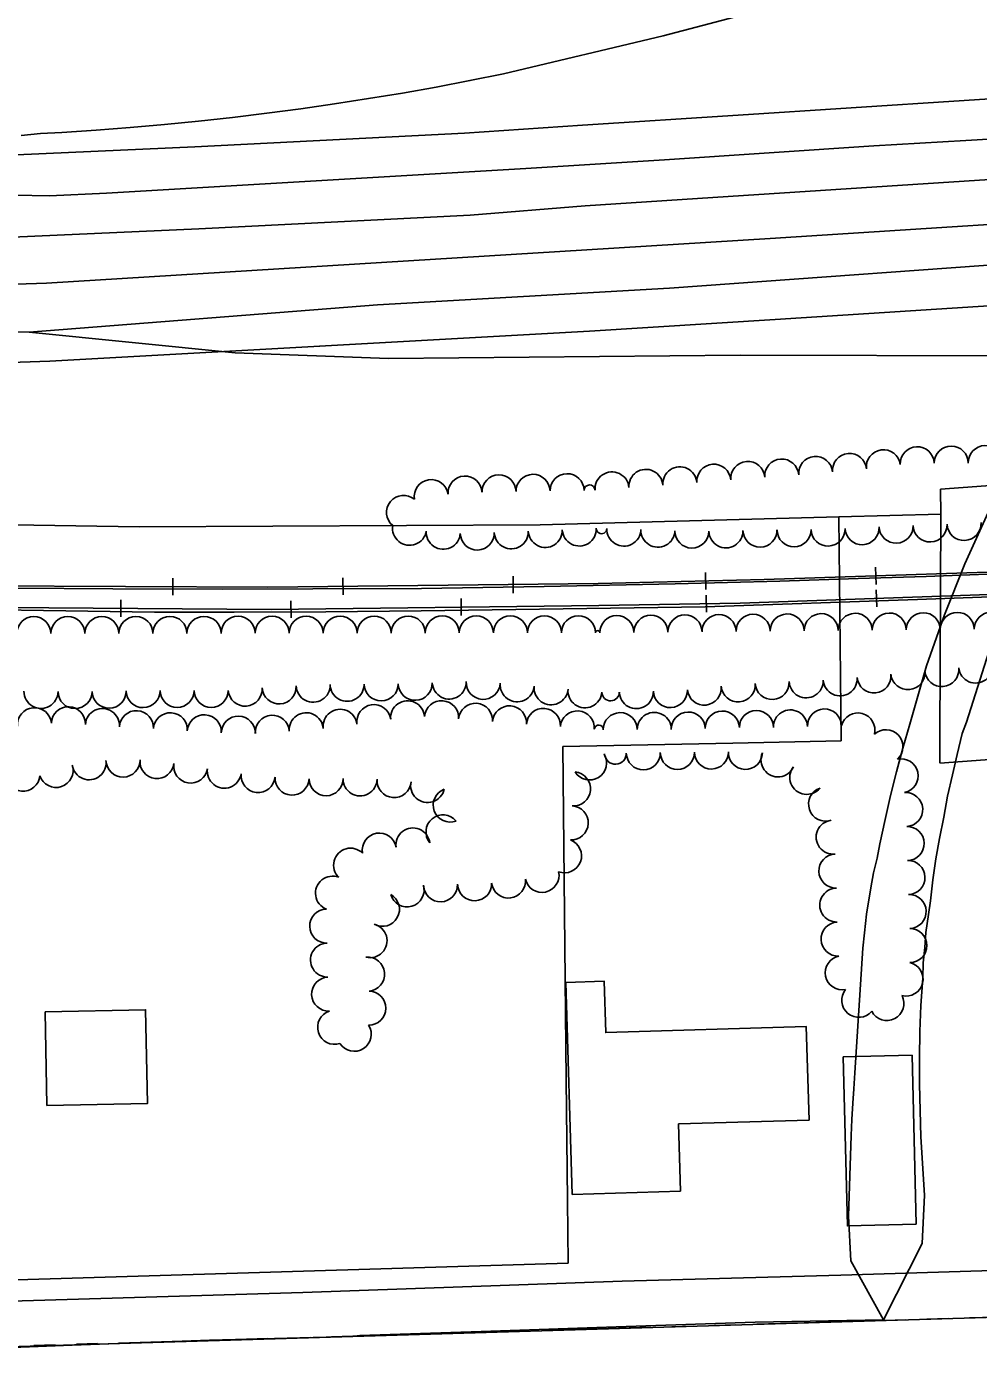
# Model space of a CAD drawing. Extents: x -25029 to 2274964, y -81170 to 687028.
# Drawn here: x -18178 to -17619, y -64523 to -63741 of the extents above; entities that cross this region are included whole.
import ezdxf

# ---------------------------------------------------------------- set-up
doc = ezdxf.new("R2010")
doc.units = 0
for name, color, linetype in [('81911BEA - RW_X_Fee_RW', 7, 'Continuous'), ('BD_X_Canopy', 7, 'Continuous'), ('BLDG', 7, 'Continuous'), ('DIVISIONS', 7, 'Continuous'), ('DV_X_Corp_Line', 7, 'Continuous'), ('GE_X_CL_2000', 7, 'Continuous'), ('INTERSTATE', 7, 'Continuous'), ('PV_X_EOP', 7, 'Continuous'), ('RD_X_RR_1', 7, 'Continuous'), ('ROAD', 7, 'Continuous'), ('RR', 7, 'Continuous'), ('TREES', 7, 'Continuous')]:
    doc.layers.add(name, color=color, linetype=linetype)

msp = doc.modelspace()

# ---------------------------------------------------------------- linework, layer by layer
at = {"layer": '81911BEA - RW_X_Fee_RW'}
for p, q in [((-17249.58, -63984.06), (-17641.21, -64012.59)), ((-17641.21, -64012.59), (-17641.05, -64027.4)), ((-17699.67, -64160.43), (-17701.05, -64028.95)), ((-17601.61, -64170.67), (-17641.58, -64173.58))]:
    msp.add_line(p, q, dxfattribs=at)
for points in [[(-18347.66, -64031.08), (-18112.11, -64034.71), (-17876.55, -64033.49), (-17701.05, -64028.95), (-17641.05, -64027.4)], [(-17641.58, -64173.4), (-17641.74, -64158.55), (-17641.05, -64027.4)], [(-17863.2, -64163.92), (-17763.22, -64161.79), (-17699.67, -64160.43)], [(-17860.02, -64467.44), (-17860.41, -64430.52), (-17861.15, -64359.42), (-17863.2, -64163.92)], [(-18361.91, -64482.69), (-18342.94, -64482.12), (-18209.94, -64478.07), (-17860.02, -64467.44)]]:
    msp.add_lwpolyline(points, dxfattribs=at)
at = {"layer": 'BD_X_Canopy'}
msp.add_line((-16322.65, -64460.72), (-18362.25, -64521.67), dxfattribs=at)
msp.add_line((-16322.65, -64460.72), (-18362.25, -64521.67), dxfattribs=at)
at = {"layer": 'BLDG'}
for points in [[(-17793.96, -64425.07), (-17795.14, -64385.59), (-17718.48, -64383.3), (-17720.12, -64328.44), (-17837.91, -64331.95), (-17838.81, -64301.79), (-17861.36, -64302.46), (-17857.65, -64426.97)], [(-18167.36, -64319.68), (-18166.3, -64374.75), (-18107.24, -64373.62), (-18108.29, -64318.55)], [(-17655.59, -64444.52), (-17658.01, -64345.26), (-17698.36, -64346.24), (-17695.95, -64445.5)]]:
    msp.add_lwpolyline(points, close=True, dxfattribs=at)
at = {"layer": 'DIVISIONS'}
for p, q in [((-17749.16, -64503.27), (-17686.69, -64501.42)), ((-17674.19, -64501.05), (-17661.7, -64500.69)), ((-17649.21, -64500.32), (-17636.71, -64499.95)), ((-17624.22, -64499.58), (-17561.74, -64497.73)), ((-17999.05, -64510.65), (-17936.58, -64508.8)), ((-17924.09, -64508.44), (-17911.59, -64508.07)), ((-17899.1, -64507.7), (-17886.6, -64507.33)), ((-17874.11, -64506.96), (-17811.63, -64505.11)), ((-17799.14, -64504.74), (-17786.65, -64504.38)), ((-17774.15, -64504.01), (-17761.66, -64503.64)), ((-18173.98, -64515.82), (-18161.48, -64515.45)), ((-18148.99, -64515.08), (-18136.49, -64514.71)), ((-18124, -64514.34), (-18061.53, -64512.49)), ((-18049.03, -64512.13), (-18036.54, -64511.76)), ((-18024.04, -64511.39), (-18011.55, -64511.02))]:
    msp.add_line(p, q, dxfattribs=at)
at = {"layer": 'DV_X_Corp_Line'}
msp.add_line((-18362.25, -64521.67), (-16322.65, -64460.72), dxfattribs=at)
msp.add_line((-18362.25, -64521.67), (-16322.65, -64460.72), dxfattribs=at)
at = {"layer": 'GE_X_CL_2000'}
for points in [[(-17677.43, -63712.83), (-17804.21, -63746.18), (-17898.05, -63768.62), (-17917.8, -63772.58), (-17937.6, -63776.33), (-17957.45, -63779.85), (-17977.32, -63783.16), (-17997.24, -63786.25), (-18017.19, -63789.11), (-18037.16, -63791.77), (-18057.17, -63794.19), (-18077.2, -63796.4), (-18097.25, -63798.39), (-18117.33, -63800.16), (-18137.42, -63801.71), (-18157.53, -63803.03), (-18170.05, -63803.71), (-18181.36, -63804.8)], [(-17544.23, -63802.92), (-17626.32, -63807.82), (-17680.52, -63810.97), (-17803.51, -63819.07), (-17884.93, -63824.15), (-18131.32, -63838.67), (-18164.73, -63840.2), (-18206.07, -63839.4), (-18356.35, -63836.48)], [(-18176.68, -63920.31), (-17972.09, -63904.41), (-17800.5, -63894.52), (-17561.75, -63877.33)], [(-18357.12, -63925.4), (-18341.61, -63925.02), (-18206.77, -63920.42), (-18198.96, -63920.15), (-18176.68, -63920.31)], [(-18176.68, -63920.31), (-18055.76, -63932.56), (-17965.64, -63935.9), (-17759.06, -63933.9), (-17598.48, -63934.33)], [(-17612.31, -64024.17), (-17626.97, -64056.45), (-17638.99, -64086.5), (-17649.41, -64116.41), (-17659.3, -64150.65), (-17663.49, -64164.86), (-17667.1, -64178.78), (-17670.71, -64192.71), (-17673.82, -64206.63), (-17676.93, -64221.06), (-17678.5, -64229.52), (-17680.56, -64237.97), (-17682.14, -64246.93), (-17684.76, -64262.36), (-17685.85, -64273.32), (-17686.93, -64282.28), (-17691.54, -64355.5), (-17692.12, -64364.97), (-17692.7, -64373.43), (-17693.27, -64382.9), (-17693.85, -64392.36), (-17695.26, -64439.7), (-17693.99, -64466.12), (-17674.85, -64500.68)], [(-17674.85, -64500.68), (-17652.01, -64455.9), (-17650.7, -64427.52), (-17652.89, -64393.2), (-17653.69, -64362.19), (-17653.56, -64346.82), (-17653.42, -64331.32), (-17652.82, -64315.95), (-17651.62, -64299.99), (-17651.54, -64291), (-17650.52, -64282.02), (-17649.97, -64273.03), (-17648.34, -64262.63), (-17647.2, -64254.6), (-17645.68, -64242.19), (-17644.03, -64229.78), (-17641.92, -64217.85), (-17639.33, -64205.34), (-17637.21, -64192.93), (-17634.15, -64180.54), (-17631.56, -64168.61), (-17628.49, -64156.1), (-17626.07, -64149.49), (-17612.94, -64108.2)], [(-17674.85, -64500.68), (-17750.12, -64502.02), (-17831.88, -64504.81), (-17911.15, -64507.61), (-17982.44, -64509.99), (-17986.93, -64510.45), (-18070.68, -64512.72), (-18151.44, -64515.51), (-18211.77, -64517.99), (-18238.19, -64519.25), (-18286.05, -64520.34), (-18362.26, -64522.77)]]:
    msp.add_lwpolyline(points, dxfattribs=at)
at = {"layer": 'INTERSTATE'}
for points in [[(-15802.26, -63834.96), (-15947.69, -63791.83), (-16066.92, -63765.51), (-16204.64, -63742.78), (-16303.64, -63731.43), (-16391.9, -63724.76), (-16502.66, -63721.47), (-16622.99, -63723.42), (-16742.84, -63728.86), (-16982.52, -63743.47), (-17202.17, -63757.5), (-17341.37, -63766.6), (-17561.06, -63780.03), (-17760.1, -63792.87), (-17851.59, -63798.78)], [(-15904.32, -63854.02), (-15959.53, -63837.65), (-16075.87, -63811.96), (-16211.19, -63789.63), (-16308.12, -63778.51), (-16394.38, -63771.99), (-16502.98, -63768.77), (-16621.53, -63770.69), (-16740.33, -63776.09), (-16979.57, -63790.67), (-17199.12, -63804.69), (-17338.39, -63813.8), (-17558.09, -63827.23), (-17757.05, -63840.06), (-17849.98, -63846.07)], [(-15966.84, -63865.7), (-16065.51, -63840.59), (-16147.4, -63826.4), (-16240.29, -63812.86), (-16335.28, -63802.95), (-16428.71, -63796.55), (-16530.06, -63795.21), (-16629.38, -63797.16), (-16766.48, -63803.71), (-16944.18, -63814.57), (-17123.43, -63826.07), (-17321.91, -63838.63), (-17502.94, -63850.03), (-17741.37, -63865.27), (-17849.09, -63872.04)], [(-19101.91, -63818.91), (-18989.08, -63822.51), (-18854.24, -63825.01), (-18701.09, -63826.13), (-18483.74, -63824.62), (-18258.54, -63819.54), (-18079.32, -63811.53), (-17920.89, -63803.4), (-17851.59, -63798.78)], [(-16079.24, -63886.69), (-16154.93, -63873.57), (-16246.21, -63860.26), (-16339.39, -63850.55), (-16430.66, -63844.29), (-16529.91, -63842.99), (-16627.77, -63844.9), (-16763.88, -63851.4), (-16941.2, -63862.24), (-17120.39, -63873.74), (-17318.9, -63886.3), (-17499.89, -63897.7), (-17738.35, -63912.94), (-17847.45, -63919.8)], [(-19090.46, -63867.55), (-18990.3, -63870.75), (-18854.86, -63873.26), (-18701.1, -63874.38), (-18483.03, -63872.87), (-18256.92, -63867.77), (-18077, -63859.73), (-17917.7, -63851.56), (-17849.98, -63846.07)], [(-17849.09, -63872.04), (-18166.62, -63891.56), (-18351.81, -63897.7), (-18596.02, -63902.27), (-18738.65, -63903.1), (-18933.51, -63900.44), (-19083.77, -63895.99)], [(-17847.45, -63919.8), (-18164.58, -63937.45), (-18350.62, -63943.62), (-18595.46, -63948.19), (-18738.83, -63949.03), (-18934.5, -63946.36), (-19072.88, -63942.26)]]:
    msp.add_lwpolyline(points, dxfattribs=at)
at = {"layer": 'PV_X_EOP'}
msp.add_lwpolyline([(-17828.33, -64478), (-17699.86, -64474.43), (-17508.76, -64468.59), (-17307.41, -64461.65), (-17120.11, -64456.43), (-16939.58, -64451.23), (-16716.48, -64444.25), (-16620.65, -64441.38), (-16530.86, -64438.92), (-16409.46, -64434.71), (-16303.93, -64431.75), (-16158.05, -64427.67), (-15993.39, -64422.94), (-15878.92, -64416.76), (-15876.5, -64416.64)], dxfattribs=at)
at = {"layer": 'RD_X_RR_1'}
for points in [[(-18358.34, -64067.69), (-18305.31, -64068.88), (-18184.95, -64070.78), (-18127.63, -64071.23), (-18063.18, -64071.29), (-18010.13, -64071.23), (-17946.23, -64071.03), (-17874.12, -64069.85), (-17797.13, -64068.26), (-17735.72, -64066.6), (-17689.6, -64065.12), (-17649.71, -64064.01), (-17567.9, -64060.86)], [(-18358.46, -64080.86), (-18324.75, -64081.51), (-18168.26, -64083.95), (-18103.15, -64084.8), (-18056.34, -64084.84), (-18002.4, -64084.66), (-17946.47, -64084.16), (-17779.62, -64081.68), (-17654.74, -64077.47), (-17574.13, -64074.59)]]:
    msp.add_lwpolyline(points, dxfattribs=at)
at = {"layer": 'ROAD'}
msp.add_lwpolyline([(-17828.33, -64478), (-18015.88, -64484.63), (-18378.85, -64495.51), (-18614.77, -64501.25), (-18753.21, -64504.86), (-18901.18, -64507.61), (-18909.77, -64505.14), (-18920.46, -64501.92), (-18938.1, -64492.74), (-18940.08, -64491.28), (-18943.79, -64484.83), (-18947.63, -64476.86), (-18949.19, -64472.33), (-18982.28, -64339.59), (-19014.29, -64221.32), (-19027.74, -64166.42), (-19104.06, -63844.32), (-19131.99, -63724.93)], dxfattribs=at)
at = {"layer": 'RR'}
for p, q in [((-17892.42, -64063.65), (-17892.31, -64073.65)), ((-17779.33, -64061.53), (-17779.08, -64071.53)), ((-17679.41, -64058.55), (-17679.08, -64068.55)), ((-18092.34, -64064.98), (-18092.38, -64074.98)), ((-17992.42, -64064.75), (-17992.31, -64074.75)), ((-18122.92, -64087.7), (-18122.85, -64077.7)), ((-18022.83, -64088.17), (-18022.95, -64078.17)), ((-17922.84, -64086.92), (-17922.96, -64076.92)), ((-17778.94, -64074.95), (-17778.79, -64084.95)), ((-17679.09, -64071.86), (-17678.74, -64081.85))]:
    msp.add_line(p, q, dxfattribs=at)
for points in [[(-15355.01, -63747.07), (-15544.09, -63791.83), (-15735.15, -63833.93), (-15929.29, -63872.37), (-16129.42, -63908.1), (-16229.91, -63924.88), (-16305.16, -63936.67), (-16398.32, -63950.8), (-16524.45, -63968.32), (-16580.77, -63975.62), (-16720.23, -63992.68), (-16860.29, -64008.34), (-16977.19, -64019.88), (-17090.35, -64029.97), (-17259.05, -64042.92), (-17411.42, -64052.53), (-17554.21, -64059.49), (-17744.8, -64065.68), (-17842.37, -64068.1)], [(-15354.47, -63761.06), (-15600.3, -63818.31), (-15734.2, -63846.87), (-16094.54, -63915.91), (-16242.52, -63940.1), (-16331.35, -63953.28), (-16461.5, -63972.2), (-16580.16, -63988.55), (-16735.18, -64007.64), (-16927.94, -64028.25), (-17078.68, -64042.1), (-17178.96, -64050.28), (-17369.83, -64063.31), (-17550.73, -64072.4), (-17758.91, -64079.64), (-17841.93, -64080.91)], [(-17842.37, -64068.1), (-18036.51, -64070.23), (-18203.95, -64069.46), (-18374.54, -64066.81), (-18538.27, -64062.97), (-18716.01, -64058.53), (-18899.61, -64055.02), (-19033.54, -64051.93), (-19047.13, -64051.62)], [(-19044.05, -64064.75), (-18972.83, -64066.26), (-18784.87, -64071.15), (-18560.34, -64075.5), (-18391.69, -64078.77), (-18217.59, -64082.03), (-18034.57, -64083.32), (-17841.93, -64080.91)]]:
    msp.add_lwpolyline(points, dxfattribs=at)
at = {"layer": 'TREES'}
for centre, radius, start, end in [((-17714.63, -64003.41), 10, 5.03871, 185.03871), ((-17694.71, -64001.65), 10, 5.04472, 185.04472), ((-17674.83, -63999.45), 10, 7.58922, 187.58922), ((-17654.93, -63997.71), 10, 2.40845, 182.40845), ((-17634.94, -63997.28), 10, 0.07278, 180.07278), ((-17614.94, -63996.98), 10, 1.64022, 181.64022), ((-17814.34, -64010.97), 10, 4.37625, 184.37625), ((-17794.4, -64009.44), 10, 4.37625, 184.37625), ((-17774.46, -64007.91), 10, 4.38121, 184.38121), ((-17754.52, -64006.34), 10, 4.6499, 184.6499), ((-17734.57, -64004.91), 10, 3.55309, 183.55309), ((-17940.51, -64017.02), 10, 8.85923, 188.85923), ((-17920.65, -64014.93), 10, 3.16881, 183.16881), ((-17900.66, -64014.21), 10, 0.96723, 180.96723), ((-17880.67, -64013.87), 10, 0.96723, 180.96723), ((-17860.67, -64013.53), 10, 0.96723, 180.96723), ((-17834.28, -64012.49), 10, 4.37625, 184.37625), ((-17956.75, -64026.28), 10, 50.50061, 230.50061), ((-17847.46, -64013.31), 3.21, 0.96723, 180.96723), ((-17627.41, -64032.78), 10, 182.8359, 2.8359), ((-17953.25, -64035.62), 10, 170.68214, 350.68214), ((-17933.4, -64037.95), 10, 175.90999, 355.90999), ((-17913.43, -64038.39), 10, 181.56541, 1.56541), ((-17893.45, -64037.7), 10, 182.37102, 2.37102), ((-17873.46, -64036.87), 10, 182.37102, 2.37102), ((-17853.48, -64036.05), 10, 182.37102, 2.37102), ((-17840.39, -64035.72), 3.1, 178.3672, 358.3672), ((-17827.3, -64036.09), 10, 178.3672, 358.3672), ((-17807.31, -64036.74), 10, 177.90591, 357.90591), ((-17787.32, -64037.25), 10, 179.19556, 359.19556), ((-17767.32, -64037.15), 10, 181.35902, 1.35902), ((-17747.33, -64036.72), 10, 181.1299, 1.1299), ((-17727.33, -64036.46), 10, 180.35393, 0.35393), ((-17707.34, -64036.08), 10, 181.81298, 1.81298), ((-17687.35, -64035.27), 10, 182.84826, 2.84826), ((-17667.37, -64034.37), 10, 182.28733, 2.28733), ((-17647.39, -64033.62), 10, 182.00618, 2.00618), ((-18074, -64097.36), 10, 0.09254, 180.09254), ((-18054, -64097.33), 10, 0.09254, 180.09254), ((-18034, -64097.29), 10, 0.09254, 180.09254), ((-18014, -64097.26), 10, 0.09254, 180.09254), ((-17994, -64097.23), 10, 0.09254, 180.09254), ((-17974, -64097.2), 10, 0.09254, 180.09254), ((-17954, -64097.17), 10, 0.09254, 180.09254), ((-17934, -64097.13), 10, 0.09254, 180.09254), ((-17914, -64097.1), 10, 0.09254, 180.09254), ((-17894, -64097.07), 10, 0.09254, 180.09254), ((-17874, -64097.04), 10, 0.09254, 180.09254), ((-17854, -64097), 10, 0.09254, 180.09254), ((-17831.39, -64096.89), 10, 0.53548, 180.53548), ((-17811.39, -64096.7), 10, 0.53548, 180.53548), ((-17791.39, -64096.52), 10, 0.53548, 180.53548), ((-17771.39, -64096.33), 10, 0.53548, 180.53548), ((-17751.39, -64096.14), 10, 0.53548, 180.53548), ((-17731.39, -64095.96), 10, 0.53548, 180.53548), ((-17711.39, -64095.77), 10, 0.53548, 180.53548), ((-17691.39, -64095.58), 10, 0.53548, 180.53548), ((-17671.39, -64095.39), 10, 0.53548, 180.53548), ((-17651.39, -64095.21), 10, 0.53548, 180.53548), ((-17631.4, -64095.02), 10, 0.53548, 180.53548), ((-17611.4, -64094.83), 10, 0.53548, 180.53548), ((-18174, -64097.52), 10, 0.09254, 180.09254), ((-18154, -64097.49), 10, 0.09254, 180.09254), ((-18134, -64097.46), 10, 0.09254, 180.09254), ((-18114, -64097.42), 10, 0.09254, 180.09254), ((-18094, -64097.39), 10, 0.09254, 180.09254), ((-17842.69, -64096.99), 1.31, 0.09254, 180.09254), ((-17640.51, -64118.58), 10, 185.03566, 5.03566), ((-17620.61, -64116.57), 10, 186.4707, 6.4707), ((-17949.9, -64126.68), 10, 181.80511, 1.80511), ((-17929.91, -64125.97), 10, 182.2678, 2.2678), ((-17909.94, -64126.13), 10, 176.80346, 356.80346), ((-17740.19, -64126.2), 10, 183.17007, 3.17007), ((-17720.22, -64125.26), 10, 182.18928, 2.18928), ((-17700.25, -64124.08), 10, 184.55933, 4.55933), ((-17680.33, -64122.35), 10, 185.41243, 5.41243), ((-17660.42, -64120.43), 10, 185.58957, 5.58957), ((-18169.78, -64131.48), 10, 179.46739, 359.46739), ((-18149.78, -64131.55), 10, 180.14108, 0.14108), ((-18129.78, -64131.33), 10, 181.12574, 1.12574), ((-18109.79, -64131), 10, 180.74561, 0.74561), ((-18089.79, -64130.89), 10, 179.91134, 359.91134), ((-18069.79, -64130.88), 10, 180.12707, 0.12707), ((-18049.81, -64130.14), 10, 184.12319, 4.12319), ((-18029.86, -64128.82), 10, 183.45117, 3.45117), ((-18009.88, -64127.82), 10, 182.27327, 2.27327), ((-17989.89, -64127.28), 10, 180.84891, 0.84891), ((-17969.89, -64127.06), 10, 180.38516, 0.38516), ((-17889.99, -64127.57), 10, 174.9198, 354.9198), ((-17870.07, -64129.34), 10, 174.9198, 354.9198), ((-17850.15, -64131.11), 10, 174.9198, 354.9198), ((-17835.08, -64131.91), 5.11, 181.01942, 1.01942), ((-17819.98, -64131.58), 10, 181.33928, 1.33928), ((-17799.99, -64130.95), 10, 182.29489, 2.29489), ((-17780.05, -64129.5), 10, 186.04208, 6.04208), ((-17760.14, -64127.6), 10, 184.86255, 4.86255), ((-18173.63, -64151.01), 10, 5.15496, 185.15496), ((-18153.68, -64150.47), 10, 357.93581, 177.93581), ((-18133.71, -64151.51), 10, 356.10486, 176.10486), ((-17994.04, -64151.92), 10, 7.19228, 187.19228), ((-17974.22, -64149.23), 10, 8.2475, 188.2475), ((-17954.36, -64146.98), 10, 4.6938, 184.6938), ((-17934.42, -64146.91), 10, 355.69173, 175.69173), ((-17914.47, -64148.41), 10, 355.69173, 175.69173), ((-17894.53, -64149.91), 10, 355.69173, 175.69173), ((-17874.59, -64151.42), 10, 355.69173, 175.69173), ((-17709.46, -64151.78), 10, 1.49211, 181.49211), ((-18113.75, -64152.77), 10, 356.67839, 176.67839), ((-18093.79, -64153.99), 10, 356.2821, 176.2821), ((-18073.82, -64155.2), 10, 356.79646, 176.79646), ((-18053.84, -64155.97), 10, 358.80194, 178.80194), ((-18033.87, -64155.48), 10, 4.00088, 184.00088), ((-18013.93, -64153.98), 10, 4.63184, 184.63184), ((-17854.64, -64152.92), 10, 355.69173, 175.69173), ((-17829.43, -64153.91), 10, 0.88741, 180.88741), ((-17809.43, -64153.8), 10, 359.75442, 179.75442), ((-17789.44, -64153.57), 10, 1.56271, 181.56271), ((-17769.45, -64153), 10, 1.69168, 181.69168), ((-17749.45, -64152.66), 10, 0.26807, 180.26807), ((-17729.45, -64152.33), 10, 1.63469, 181.63469), ((-17689.8, -64154.09), 10, 345.08216, 165.08216), ((-17842.05, -64153.87), 2.63, 355.69173, 175.69173), ((-17673.32, -64163.98), 10, 313.01369, 133.01369), ((-18141.49, -64173.39), 10, 188.17711, 8.17711), ((-18121.6, -64171.81), 10, 180.90721, 0.90721), ((-18101.65, -64172.73), 10, 173.84511, 353.84511), ((-17847.44, -64173.51), 10, 211.80253, 31.80253), ((-17832.24, -64167.93), 6.36, 182.39396, 2.39396), ((-17815.89, -64167.53), 10, 180.76885, 0.76885), ((-17795.89, -64167.32), 10, 180.4851, 0.4851), ((-17775.89, -64167.08), 10, 180.8595, 0.8595), ((-17755.9, -64167.28), 10, 177.97858, 357.97858), ((-17736.76, -64171.69), 10, 156.11603, 336.11603), ((-17664.42, -64181.07), 10, 281.99729, 101.99729), ((-18180.37, -64180.11), 10, 174.87108, 354.87108), ((-18160.9, -64177.91), 10, 198.02918, 18.02918), ((-18081.83, -64175.33), 10, 171.18805, 351.18805), ((-18062.06, -64178.34), 10, 171.48412, 351.48412), ((-18042.22, -64180.88), 10, 173.93151, 353.93151), ((-17856.86, -64188.74), 10, 264.74961, 84.74961), ((-17719.81, -64181.98), 10, 141.35297, 321.35297), ((-18022.29, -64182.42), 10, 177.25723, 357.25723), ((-18002.3, -64182.76), 10, 180.7903, 0.7903), ((-17982.31, -64182.84), 10, 178.72408, 358.72408), ((-17962.34, -64183.83), 10, 175.60877, 355.60877), ((-17942.6, -64186.75), 10, 167.58834, 347.58834), ((-17929.36, -64198.27), 10, 110.32423, 290.32423), ((-17708.78, -64197.69), 10, 108.76982, 288.76982), ((-17661.69, -64200.84), 10, 273.69328, 93.69328), ((-17933.61, -64214), 10, 39.4247, 219.4247), ((-17858.25, -64208.69), 10, 267.27311, 87.27311), ((-17951.25, -64221.66), 10, 7.51625, 187.51625), ((-17704.33, -64217.09), 10, 97.05205, 277.05205), ((-17660.86, -64220.81), 10, 271.09818, 91.09818), ((-17971.02, -64224.69), 10, 9.93909, 189.93909), ((-17862.18, -64228.06), 10, 249.79064, 69.79064), ((-17987.87, -64233.56), 10, 45.57533, 225.57533), ((-17702.78, -64237), 10, 91.83855, 271.83855), ((-17660.37, -64240.81), 10, 271.70191, 91.70191), ((-17998.49, -64250.02), 10, 68.74222, 248.74222), ((-17895.1, -64242.91), 10, 186.96056, 6.96056), ((-17875.41, -64239.57), 10, 192.27332, 12.27332), ((-17969.16, -64259.51), 10, 240.71408, 60.71408), ((-17954.64, -64248.09), 10, 195.6478, 15.6478), ((-17935.01, -64245.09), 10, 181.70628, 1.70628), ((-17915.02, -64244.46), 10, 181.93186, 1.93186), ((-17702.19, -64257), 10, 91.55808, 271.55808), ((-17659.67, -64260.79), 10, 272.30124, 92.30124), ((-18001.89, -64269.34), 10, 91.30483, 271.30483), ((-17701.46, -64276.98), 10, 92.62115, 272.62115), ((-17976.45, -64277.94), 10, 256.11037, 76.11038), ((-17659.23, -64280.79), 10, 270.23277, 90.23277), ((-18001.42, -64289.33), 10, 91.37729, 271.37729), ((-17977.95, -64297.6), 10, 275.16273, 95.16273), ((-17699, -64296.77), 10, 101.5468, 281.5468), ((-17661.54, -64300.51), 10, 256.41119, 76.41119), ((-18000.77, -64309.32), 10, 92.36529, 272.36529), ((-17977.16, -64317.56), 10, 269.36415, 89.36415), ((-17689.33, -64312.98), 10, 140.09029, 320.09029), ((-17672.77, -64314.81), 10, 207.29818, 27.29818), ((-17997.25, -64328.82), 10, 108.12595, 288.12595), ((-17985.7, -64332.94), 10, 212.54533, 32.54533)]:
    msp.add_arc(centre, radius, start, end, dxfattribs=at)

doc.saveas('drawing.dxf')
